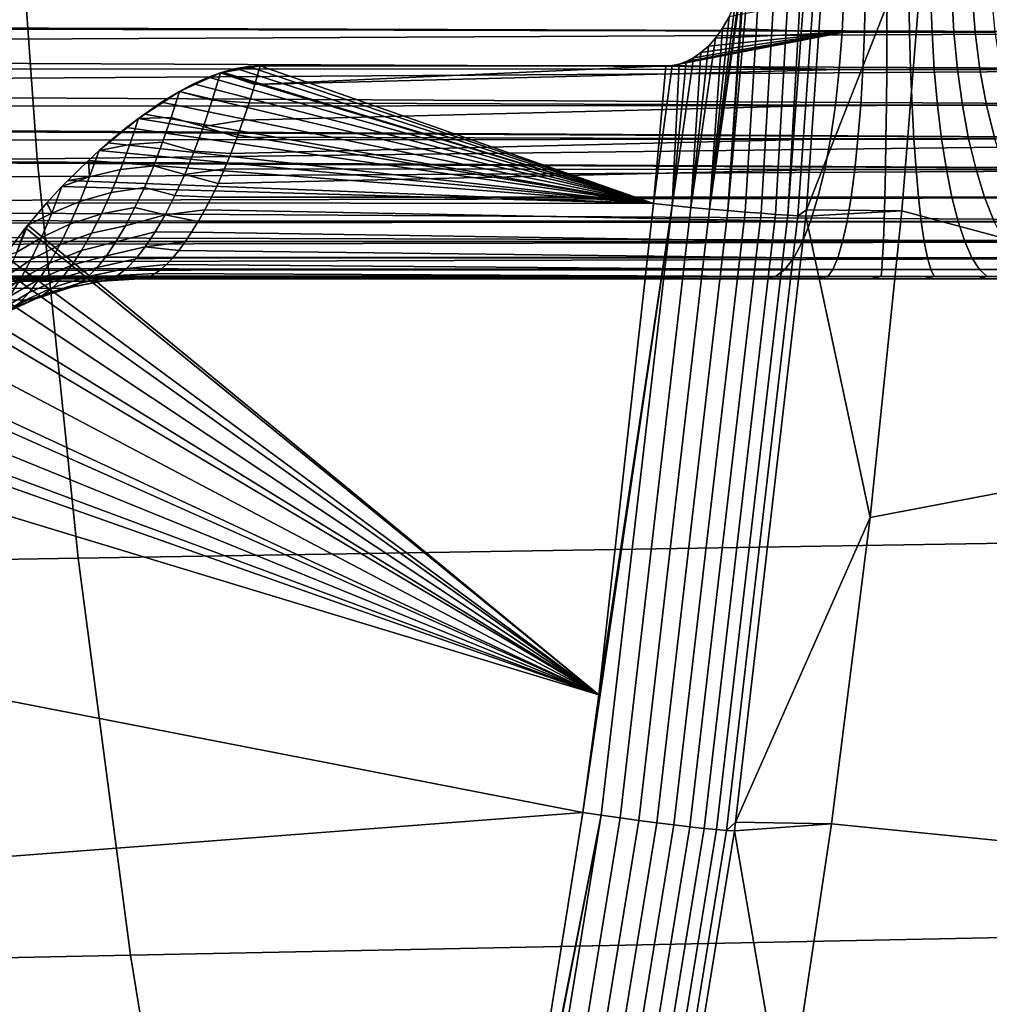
# Model space of a CAD drawing. Header units: metres. Extents: x -240 to 45, y -77 to 27.
# Tile 335 of 656: x -196.53 to -195.03, y -3.12 to -1.6. Entities that reach past the tile are written whole.
import ezdxf

# ---------------------------------------------------------------- set-up
doc = ezdxf.new("R2010")
doc.units = ezdxf.units.M
doc.layers.add('solid_102011X2', color=7, linetype='CONTINUOUS')

msp = doc.modelspace()

# ---------------------------------------------------------------- linework, layer by layer
at = {"layer": 'solid_102011X2'}
for points in [[(-195.43576, -1.894757, 270.020538), (-195.408157, -1.5, 270.01059), (-195.350937, -0.945774, 270.01181)], [(-195.409119, -1.89696, 270.032288), (-195.43576, -1.894757, 270.020538), (-195.350937, -0.945774, 270.01181)], [(-195.384445, -1.898893, 270.047821), (-195.409119, -1.89696, 270.032288), (-195.350937, -0.945774, 270.01181), (-195.3284, -0.946672, 270.024323)], [(-195.362289, -1.900512, 270.066803), (-195.384445, -1.898893, 270.047821), (-195.3284, -0.946672, 270.024323), (-195.307663, -0.947455, 270.039642)], [(-195.343124, -1.901784, 270.088806), (-195.362289, -1.900512, 270.066803), (-195.307663, -0.947455, 270.039642), (-195.289062, -0.94811, 270.057526)], [(-195.343124, -1.901784, 270.088806), (-195.289062, -0.94811, 270.057526), (-195.272919, -0.948625, 270.077637)], [(-195.343124, -1.901784, 270.088806), (-195.272919, -0.948625, 270.077637), (-195.259476, -0.948993, 270.09964), (-195.327332, -1.902681, 270.113373)], [(-195.259476, -0.948993, 270.09964), (-195.248962, -0.949196, 270.123199), (-195.314346, -1.893299, 270.13974), (-195.327332, -1.902681, 270.113373)], [(-195.314346, -1.893299, 270.13974), (-195.248962, -0.949196, 270.123199), (-195.128952, -1.421293, 270.526764)], [(-194.886261, -1.181712, 332.200592), (-196.547333, -1.19491, 330.628845), (-196.502701, -1.814634, 330.589447), (-194.84259, -1.794593, 332.161224)], [(-196.547333, -1.19491, 330.628845), (-198.188568, -1.208275, 329.049255), (-198.14299, -1.83493, 329.009827), (-196.502701, -1.814634, 330.589447)], [(-194.087799, -1.384954, 273.236542), (-194.15387, -2.166759, 273.265198), (-195.166885, -1.895269, 270.537964), (-195.128952, -1.421293, 270.526764)], [(-195.314346, -1.893299, 270.13974), (-195.128952, -1.421293, 270.526764), (-195.166885, -1.895269, 270.537964)], [(-195.43576, -1.894757, 270.020538), (-195.411362, -1.526303, 270.010681), (-195.408157, -1.5, 270.01059)], [(-195.463821, -1.892329, 270.012787), (-195.416885, -1.551334, 270.01004), (-195.411362, -1.526303, 270.010681)], [(-195.43576, -1.894757, 270.020538), (-195.463821, -1.892329, 270.012787), (-195.411362, -1.526303, 270.010681)], [(-199.102112, -1.604427, 267.851105), (-199.158859, -1.5729, 267.859406), (-194.487244, -1.560268, 266.692902), (-194.484604, -1.619658, 266.703461)], [(-195.463821, -1.892329, 270.012787), (-195.424423, -1.574537, 270.008881), (-195.416885, -1.551334, 270.01004)], [(-195.259232, -1.619658, 269.958496), (-195.256607, -1.560268, 269.969055), (-195.433517, -1.595282, 270.007477), (-195.443726, -1.61319, 270.006073)], [(-195.223373, -1.559609, 269.962769), (-195.256607, -1.560268, 269.969055), (-195.259232, -1.619658, 269.958496), (-195.224808, -1.619071, 269.952057)], [(-195.189667, -1.559609, 269.960175), (-195.223373, -1.559609, 269.962769), (-195.224808, -1.619071, 269.952057), (-195.189896, -1.619071, 269.949371)], [(-195.155884, -1.559609, 269.961334), (-195.189667, -1.559609, 269.960175), (-195.189896, -1.619071, 269.949371), (-195.154907, -1.619071, 269.950562)], [(-195.122421, -1.559609, 269.966248), (-195.155884, -1.559609, 269.961334), (-195.154907, -1.619071, 269.950562), (-195.120255, -1.619071, 269.955627)], [(-195.089722, -1.559609, 269.974823), (-195.122421, -1.559609, 269.966248), (-195.120255, -1.619071, 269.955627), (-195.086395, -1.619071, 269.964539)], [(-195.058182, -1.559609, 269.98703), (-195.089722, -1.559609, 269.974823), (-195.086395, -1.619071, 269.964539), (-195.053726, -1.619071, 269.977173)], [(-195.028198, -1.559609, 270.002625), (-195.058182, -1.559609, 269.98703), (-195.053726, -1.619071, 269.977173), (-195.022675, -1.619071, 269.993317)], [(-195.463821, -1.892329, 270.012787), (-195.433517, -1.595282, 270.007477), (-195.424423, -1.574537, 270.008881)], [(-195.463821, -1.892329, 270.012787), (-195.443726, -1.61319, 270.006073), (-195.433517, -1.595282, 270.007477)], [(-199.095398, -1.608137, 267.850281), (-199.102112, -1.604427, 267.851105), (-194.484604, -1.619658, 266.703461)], [(-199.033676, -1.64218, 267.843964), (-199.095398, -1.608137, 267.850281), (-194.484604, -1.619658, 266.703461)], [(-199.007751, -1.656429, 267.842102), (-199.033676, -1.64218, 267.843964), (-194.484604, -1.619658, 266.703461), (-194.480301, -1.676794, 266.720703)], [(-195.259232, -1.619658, 269.958496), (-195.510986, -1.668294, 270.006165), (-195.521591, -1.670571, 270.007965)], [(-195.259232, -1.619658, 269.958496), (-195.521591, -1.670571, 270.007965), (-195.263535, -1.676794, 269.941254)], [(-195.259232, -1.619658, 269.958496), (-195.500046, -1.664348, 270.004852), (-195.510986, -1.668294, 270.006165)], [(-195.259232, -1.619658, 269.958496), (-195.488754, -1.658533, 270.004089), (-195.500046, -1.664348, 270.004852)], [(-195.463821, -1.892329, 270.012787), (-195.492706, -1.889728, 270.009216), (-195.45459, -1.628248, 270.004913), (-195.443726, -1.61319, 270.006073)], [(-195.259232, -1.619658, 269.958496), (-195.477264, -1.650665, 270.003876), (-195.488754, -1.658533, 270.004089)], [(-195.259232, -1.619658, 269.958496), (-195.465805, -1.640617, 270.00415), (-195.477264, -1.650665, 270.003876)], [(-195.259232, -1.619658, 269.958496), (-195.45459, -1.628248, 270.004913), (-195.465805, -1.640617, 270.00415)], [(-195.259232, -1.619658, 269.958496), (-195.443726, -1.61319, 270.006073), (-195.45459, -1.628248, 270.004913)], [(-195.224808, -1.619071, 269.952057), (-195.259232, -1.619658, 269.958496), (-195.263535, -1.676794, 269.941254), (-195.227188, -1.676794, 269.934296)], [(-195.189896, -1.619071, 269.949371), (-195.224808, -1.619071, 269.952057), (-195.227188, -1.676794, 269.934296), (-195.190277, -1.676794, 269.931458)], [(-195.154907, -1.619071, 269.950562), (-195.189896, -1.619071, 269.949371), (-195.190277, -1.676794, 269.931458), (-195.15329, -1.676794, 269.932709)], [(-195.120255, -1.619071, 269.955627), (-195.154907, -1.619071, 269.950562), (-195.15329, -1.676794, 269.932709), (-195.116684, -1.676794, 269.93808)], [(-195.086395, -1.619071, 269.964539), (-195.120255, -1.619071, 269.955627), (-195.116684, -1.676794, 269.93808), (-195.080887, -1.676794, 269.94751)], [(-195.053726, -1.619071, 269.977173), (-195.086395, -1.619071, 269.964539), (-195.080887, -1.676794, 269.94751), (-195.046356, -1.676794, 269.960846)], [(-195.022675, -1.619071, 269.993317), (-195.053726, -1.619071, 269.977173), (-195.046356, -1.676794, 269.960846), (-195.013535, -1.676794, 269.977936)], [(-195.492706, -1.889728, 270.009216), (-195.465805, -1.640617, 270.00415), (-195.45459, -1.628248, 270.004913)], [(-195.492706, -1.889728, 270.009216), (-195.477264, -1.650665, 270.003876), (-195.465805, -1.640617, 270.00415)], [(-198.974213, -1.674771, 267.840363), (-199.007751, -1.656429, 267.842102), (-194.480301, -1.676794, 266.720703)], [(-195.492706, -1.889728, 270.009216), (-195.521774, -1.88701, 270.009918), (-195.488754, -1.658533, 270.004089), (-195.477264, -1.650665, 270.003876)], [(-196.219757, -1.681879, 270.181763), (-196.158463, -1.671298, 270.166473), (-196.2164, -1.6808, 270.180908)], [(-196.166687, -1.700074, 270.156647), (-196.158463, -1.671298, 270.166473), (-196.219757, -1.681879, 270.181763)], [(-196.2164, -1.6808, 270.180908), (-196.158463, -1.671298, 270.166473), (-196.195618, -1.675336, 270.175751)], [(-196.195618, -1.675336, 270.175751), (-196.158463, -1.671298, 270.166473), (-196.176254, -1.672208, 270.170898)], [(-196.195618, -1.675336, 270.175751), (-196.176254, -1.672208, 270.170898), (-195.5504, -1.883943, 270.014862)], [(-196.176254, -1.672208, 270.170898), (-196.158463, -1.671298, 270.166473), (-195.5504, -1.883943, 270.014862)], [(-196.166687, -1.700074, 270.156647), (-195.531784, -1.671301, 270.010223), (-196.158463, -1.671298, 270.166473)], [(-196.166687, -1.700074, 270.156647), (-195.263535, -1.676794, 269.941254), (-195.531784, -1.671301, 270.010223)], [(-196.158463, -1.671298, 270.166473), (-195.531784, -1.671301, 270.010223), (-195.5504, -1.883943, 270.014862)], [(-195.521774, -1.88701, 270.009918), (-195.5504, -1.883943, 270.014862), (-195.521591, -1.670571, 270.007965), (-195.510986, -1.668294, 270.006165)], [(-195.521591, -1.670571, 270.007965), (-195.5504, -1.883943, 270.014862), (-195.531784, -1.671301, 270.010223)], [(-195.263535, -1.676794, 269.941254), (-195.521591, -1.670571, 270.007965), (-195.531784, -1.671301, 270.010223)], [(-195.521774, -1.88701, 270.009918), (-195.500046, -1.664348, 270.004852), (-195.488754, -1.658533, 270.004089)], [(-195.521774, -1.88701, 270.009918), (-195.510986, -1.668294, 270.006165), (-195.500046, -1.664348, 270.004852)], [(-198.917343, -1.705708, 267.839325), (-198.974213, -1.674771, 267.840363), (-194.480301, -1.676794, 266.720703)], [(-198.913651, -1.707708, 267.839325), (-198.917343, -1.705708, 267.839325), (-194.480301, -1.676794, 266.720703), (-194.474319, -1.731933, 266.74472)], [(-196.283173, -1.710778, 270.197571), (-196.219757, -1.681879, 270.181763), (-196.261307, -1.699127, 270.192108)], [(-196.232452, -1.724294, 270.165649), (-196.219757, -1.681879, 270.181763), (-196.283173, -1.710778, 270.197571)], [(-196.261307, -1.699127, 270.192108), (-196.219757, -1.681879, 270.181763), (-196.238403, -1.68876, 270.186401)], [(-196.238403, -1.68876, 270.186401), (-196.219757, -1.681879, 270.181763), (-195.5504, -1.883943, 270.014862)], [(-196.175339, -1.728077, 270.145142), (-196.166687, -1.700074, 270.156647), (-196.219757, -1.681879, 270.181763), (-196.232452, -1.724294, 270.165649)], [(-196.219757, -1.681879, 270.181763), (-196.2164, -1.6808, 270.180908), (-195.5504, -1.883943, 270.014862)], [(-196.2164, -1.6808, 270.180908), (-196.195618, -1.675336, 270.175751), (-195.5504, -1.883943, 270.014862)], [(-196.166687, -1.700074, 270.156647), (-196.175339, -1.728077, 270.145142), (-195.269531, -1.731933, 269.917236), (-195.263535, -1.676794, 269.941254)], [(-195.227188, -1.676794, 269.934296), (-195.263535, -1.676794, 269.941254), (-195.269531, -1.731933, 269.917236), (-195.230469, -1.731933, 269.90976)], [(-195.190277, -1.676794, 269.931458), (-195.227188, -1.676794, 269.934296), (-195.230469, -1.731933, 269.90976), (-195.190811, -1.731933, 269.906708)], [(-195.15329, -1.676794, 269.932709), (-195.190277, -1.676794, 269.931458), (-195.190811, -1.731933, 269.906708), (-195.151077, -1.731933, 269.908081)], [(-195.116684, -1.676794, 269.93808), (-195.15329, -1.676794, 269.932709), (-195.151077, -1.731933, 269.908081), (-195.111725, -1.731933, 269.913849)], [(-195.080887, -1.676794, 269.94751), (-195.116684, -1.676794, 269.93808), (-195.111725, -1.731933, 269.913849), (-195.073273, -1.731933, 269.92395)], [(-195.046356, -1.676794, 269.960846), (-195.080887, -1.676794, 269.94751), (-195.073273, -1.731933, 269.92395), (-195.036179, -1.731933, 269.938263)], [(-195.013535, -1.676794, 269.977936), (-195.046356, -1.676794, 269.960846), (-195.036179, -1.731933, 269.938263), (-195.0009, -1.731933, 269.956635)], [(-196.283173, -1.710778, 270.197571), (-196.261307, -1.699127, 270.192108), (-195.5504, -1.883943, 270.014862)], [(-196.261307, -1.699127, 270.192108), (-196.238403, -1.68876, 270.186401), (-195.5504, -1.883943, 270.014862)], [(-198.863586, -1.734746, 267.840607), (-198.913651, -1.707708, 267.839325), (-194.474319, -1.731933, 266.74472)], [(-196.346268, -1.752317, 270.213287), (-196.283173, -1.710778, 270.197571), (-196.337006, -1.745542, 270.210999)], [(-196.295761, -1.750917, 270.179932), (-196.283173, -1.710778, 270.197571), (-196.346268, -1.752317, 270.213287)], [(-196.337006, -1.745542, 270.210999), (-196.283173, -1.710778, 270.197571), (-196.310577, -1.727477, 270.204407)], [(-196.310577, -1.727477, 270.204407), (-196.283173, -1.710778, 270.197571), (-195.5504, -1.883943, 270.014862)], [(-196.245926, -1.764732, 270.145844), (-196.232452, -1.724294, 270.165649), (-196.283173, -1.710778, 270.197571), (-196.295761, -1.750917, 270.179932)], [(-198.81987, -1.758182, 267.843384), (-198.863586, -1.734746, 267.840607), (-194.474319, -1.731933, 266.74472), (-194.466766, -1.783684, 266.774994)], [(-196.337006, -1.745542, 270.210999), (-196.310577, -1.727477, 270.204407), (-195.5504, -1.883943, 270.014862)], [(-196.232452, -1.724294, 270.165649), (-196.245926, -1.764732, 270.145844), (-196.184418, -1.755203, 270.131958), (-196.175339, -1.728077, 270.145142)], [(-196.184418, -1.755203, 270.131958), (-196.193817, -1.78133, 270.117157), (-195.277069, -1.783684, 269.886932), (-195.269531, -1.731933, 269.917236)], [(-196.175339, -1.728077, 270.145142), (-196.184418, -1.755203, 270.131958), (-195.269531, -1.731933, 269.917236)], [(-195.230469, -1.731933, 269.90976), (-195.269531, -1.731933, 269.917236), (-195.277069, -1.783684, 269.886932), (-195.234604, -1.783684, 269.878815)], [(-195.190811, -1.731933, 269.906708), (-195.230469, -1.731933, 269.90976), (-195.234604, -1.783684, 269.878815), (-195.191483, -1.783684, 269.875488)], [(-195.151077, -1.731933, 269.908081), (-195.190811, -1.731933, 269.906708), (-195.191483, -1.783684, 269.875488), (-195.14827, -1.783684, 269.876984)], [(-195.111725, -1.731933, 269.913849), (-195.151077, -1.731933, 269.908081), (-195.14827, -1.783684, 269.876984), (-195.105484, -1.783684, 269.88324)], [(-195.073273, -1.731933, 269.92395), (-195.111725, -1.731933, 269.913849), (-195.105484, -1.783684, 269.88324), (-195.06366, -1.783684, 269.894257)], [(-195.036179, -1.731933, 269.938263), (-195.073273, -1.731933, 269.92395), (-195.06366, -1.783684, 269.894257), (-195.023315, -1.783684, 269.909821)], [(-195.0009, -1.731933, 269.956635), (-195.036179, -1.731933, 269.938263), (-195.023315, -1.783684, 269.909821), (-194.98497, -1.783684, 269.929779)], [(-196.346268, -1.752317, 270.213287), (-196.337006, -1.745542, 270.210999), (-195.5504, -1.883943, 270.014862)], [(-198.812759, -1.761972, 267.843994), (-198.81987, -1.758182, 267.843384), (-194.466766, -1.783684, 266.774994)], [(-198.764893, -1.787403, 267.849304), (-198.812759, -1.761972, 267.843994), (-194.466766, -1.783684, 266.774994)], [(-196.407242, -1.802082, 270.228516), (-196.346268, -1.752317, 270.213287), (-196.39357, -1.790153, 270.225098)], [(-196.359894, -1.792819, 270.191925), (-196.346268, -1.752317, 270.213287), (-196.407242, -1.802082, 270.228516)], [(-196.39357, -1.790153, 270.225098), (-196.346268, -1.752317, 270.213287), (-196.364639, -1.766343, 270.217865)], [(-196.364639, -1.766343, 270.217865), (-196.346268, -1.752317, 270.213287), (-195.5504, -1.883943, 270.014862)], [(-196.309021, -1.789171, 270.158936), (-196.295761, -1.750917, 270.179932), (-196.346268, -1.752317, 270.213287), (-196.359894, -1.792819, 270.191925)], [(-196.295761, -1.750917, 270.179932), (-196.309021, -1.789171, 270.158936), (-196.260132, -1.802973, 270.122467), (-196.245926, -1.764732, 270.145844)], [(-196.245926, -1.764732, 270.145844), (-196.193817, -1.78133, 270.117157), (-196.184418, -1.755203, 270.131958)], [(-196.39357, -1.790153, 270.225098), (-196.364639, -1.766343, 270.217865), (-195.5504, -1.883943, 270.014862)], [(-196.245926, -1.764732, 270.145844), (-196.260132, -1.802973, 270.122467), (-196.203506, -1.806356, 270.10083), (-196.193817, -1.78133, 270.117157)], [(-198.727448, -1.807135, 267.855011), (-198.764893, -1.787403, 267.849304), (-194.466766, -1.783684, 266.774994), (-194.457764, -1.83129, 266.811127)], [(-196.374008, -1.831003, 270.166992), (-196.359894, -1.792819, 270.191925), (-196.407242, -1.802082, 270.228516), (-196.421921, -1.84276, 270.202637)], [(-196.407242, -1.802082, 270.228516), (-196.39357, -1.790153, 270.225098), (-195.5504, -1.883943, 270.014862)], [(-196.359894, -1.792819, 270.191925), (-196.374008, -1.831003, 270.166992), (-196.322891, -1.825301, 270.134644), (-196.309021, -1.789171, 270.158936)], [(-196.309021, -1.789171, 270.158936), (-196.322891, -1.825301, 270.134644), (-196.274902, -1.838682, 270.095673), (-196.260132, -1.802973, 270.122467)], [(-196.203506, -1.806356, 270.10083), (-196.213394, -1.830171, 270.083038), (-195.286087, -1.83129, 269.8508), (-195.277069, -1.783684, 269.886932)], [(-196.193817, -1.78133, 270.117157), (-196.203506, -1.806356, 270.10083), (-195.277069, -1.783684, 269.886932)], [(-195.234604, -1.783684, 269.878815), (-195.277069, -1.783684, 269.886932), (-195.286087, -1.83129, 269.8508), (-195.239532, -1.83129, 269.841919)], [(-195.191483, -1.783684, 269.875488), (-195.234604, -1.783684, 269.878815), (-195.239532, -1.83129, 269.841919), (-195.192291, -1.83129, 269.838257)], [(-195.14827, -1.783684, 269.876984), (-195.191483, -1.783684, 269.875488), (-195.192291, -1.83129, 269.838257), (-195.144928, -1.83129, 269.839874)], [(-195.105484, -1.783684, 269.88324), (-195.14827, -1.783684, 269.876984), (-195.144928, -1.83129, 269.839874), (-195.098038, -1.83129, 269.846771)], [(-195.06366, -1.783684, 269.894257), (-195.105484, -1.783684, 269.88324), (-195.098038, -1.83129, 269.846771), (-195.0522, -1.83129, 269.858826)], [(-195.023315, -1.783684, 269.909821), (-195.06366, -1.783684, 269.894257), (-195.0522, -1.83129, 269.858826), (-195.007996, -1.83129, 269.875885)], [(-198.719879, -1.811102, 267.856354), (-198.727448, -1.807135, 267.855011), (-194.457764, -1.83129, 266.811127)], [(-194.84259, -1.794593, 332.161224), (-196.502701, -1.814634, 330.589447), (-196.439697, -2.431541, 330.533875), (-194.78096, -2.40469, 332.105682)], [(-196.423843, -1.817248, 270.232635), (-196.407242, -1.802082, 270.228516), (-195.5504, -1.883943, 270.014862)], [(-196.421921, -1.84276, 270.202637), (-196.407242, -1.802082, 270.228516), (-196.423843, -1.817248, 270.232635)], [(-196.260132, -1.802973, 270.122467), (-196.274902, -1.838682, 270.095673), (-196.213394, -1.830171, 270.083038), (-196.203506, -1.806356, 270.10083)], [(-198.719879, -1.811102, 267.856354), (-194.457764, -1.83129, 266.811127), (-198.638016, -1.853553, 267.874969)], [(-196.502701, -1.814634, 330.589447), (-198.14299, -1.83493, 329.009827), (-198.078644, -2.458734, 328.954163), (-196.439697, -2.431541, 330.533875)], [(-196.455383, -1.847987, 270.240509), (-196.423843, -1.817248, 270.232635), (-195.5504, -1.883943, 270.014862)], [(-196.421921, -1.84276, 270.202637), (-196.423843, -1.817248, 270.232635), (-196.455383, -1.847987, 270.240509)], [(-194.457764, -1.83129, 266.811127), (-194.447433, -1.874055, 266.85257), (-198.573837, -1.883374, 267.892548), (-198.638016, -1.853553, 267.874969)], [(-196.421921, -1.84276, 270.202637), (-196.43692, -1.880691, 270.173035), (-196.388657, -1.866737, 270.138702), (-196.374008, -1.831003, 270.166992)], [(-196.374008, -1.831003, 270.166992), (-196.388657, -1.866737, 270.138702), (-196.337219, -1.859023, 270.107239), (-196.322891, -1.825301, 270.134644)], [(-196.322891, -1.825301, 270.134644), (-196.337219, -1.859023, 270.107239), (-196.290039, -1.871567, 270.065674), (-196.274902, -1.838682, 270.095673)], [(-196.274902, -1.838682, 270.095673), (-196.290039, -1.871567, 270.065674), (-196.233658, -1.873824, 270.043304), (-196.22348, -1.852691, 270.063843)], [(-196.274902, -1.838682, 270.095673), (-196.22348, -1.852691, 270.063843), (-196.213394, -1.830171, 270.083038)], [(-196.22348, -1.852691, 270.063843), (-196.233658, -1.873824, 270.043304), (-195.296417, -1.874055, 269.809357), (-195.286087, -1.83129, 269.8508)], [(-196.213394, -1.830171, 270.083038), (-196.22348, -1.852691, 270.063843), (-195.286087, -1.83129, 269.8508)], [(-195.239532, -1.83129, 269.841919), (-195.286087, -1.83129, 269.8508), (-195.296417, -1.874055, 269.809357), (-195.245193, -1.874055, 269.799591)], [(-195.192291, -1.83129, 269.838257), (-195.239532, -1.83129, 269.841919), (-195.245193, -1.874055, 269.799591), (-195.193207, -1.874055, 269.795563)], [(-195.144928, -1.83129, 269.839874), (-195.192291, -1.83129, 269.838257), (-195.193207, -1.874055, 269.795563), (-195.141083, -1.874055, 269.797363)], [(-195.098038, -1.83129, 269.846771), (-195.144928, -1.83129, 269.839874), (-195.141083, -1.874055, 269.797363), (-195.089493, -1.874055, 269.804932)], [(-195.0522, -1.83129, 269.858826), (-195.098038, -1.83129, 269.846771), (-195.089493, -1.874055, 269.804932), (-195.039062, -1.874055, 269.818176)], [(-195.007996, -1.83129, 269.875885), (-195.0522, -1.83129, 269.858826), (-195.039062, -1.874055, 269.818176), (-194.990417, -1.874055, 269.836975)], [(-196.43692, -1.880691, 270.173035), (-196.421921, -1.84276, 270.202637), (-196.464661, -1.857578, 270.242828), (-196.480362, -1.898471, 270.2117)], [(-196.421921, -1.84276, 270.202637), (-196.455383, -1.847987, 270.240509), (-196.464661, -1.857578, 270.242828)], [(-196.464661, -1.857578, 270.242828), (-196.455383, -1.847987, 270.240509), (-195.5504, -1.883943, 270.014862)], [(-196.487823, -1.882676, 270.248596), (-196.464661, -1.857578, 270.242828), (-195.5504, -1.883943, 270.014862)], [(-196.480362, -1.898471, 270.2117), (-196.464661, -1.857578, 270.242828), (-196.487823, -1.882676, 270.248596)], [(-196.43692, -1.880691, 270.173035), (-196.452377, -1.915763, 270.140015), (-196.403687, -1.899714, 270.107208), (-196.388657, -1.866737, 270.138702)], [(-196.388657, -1.866737, 270.138702), (-196.403687, -1.899714, 270.107208), (-196.351868, -1.890067, 270.076904), (-196.337219, -1.859023, 270.107239)], [(-196.337219, -1.859023, 270.107239), (-196.351868, -1.890067, 270.076904), (-196.305374, -1.901335, 270.032715), (-196.290039, -1.871567, 270.065674)], [(-194.447433, -1.874055, 266.85257), (-194.435928, -1.911355, 266.898712), (-198.567368, -1.886075, 267.894287), (-198.573837, -1.883374, 267.892548)], [(-196.487823, -1.882676, 270.248596), (-195.5504, -1.883943, 270.014862), (-195.635147, -2.642389, 270.036011), (-196.517349, -1.917348, 270.255951)], [(-196.480362, -1.898471, 270.2117), (-196.487823, -1.882676, 270.248596), (-196.517349, -1.917348, 270.255951)], [(-196.480362, -1.898471, 270.2117), (-196.496384, -1.936178, 270.176697), (-196.452377, -1.915763, 270.140015), (-196.43692, -1.880691, 270.173035)], [(-196.290039, -1.871567, 270.065674), (-196.305374, -1.901335, 270.032715), (-196.243881, -1.893501, 270.021576), (-196.233658, -1.873824, 270.043304)], [(-196.233658, -1.873824, 270.043304), (-196.243881, -1.893501, 270.021576), (-195.307922, -1.911355, 269.763214), (-195.296417, -1.874055, 269.809357)], [(-195.521774, -1.88701, 270.009918), (-195.635147, -2.642389, 270.036011), (-195.5504, -1.883943, 270.014862)], [(-195.245193, -1.874055, 269.799591), (-195.296417, -1.874055, 269.809357), (-195.307922, -1.911355, 269.763214), (-195.251495, -1.911355, 269.752441)], [(-195.193207, -1.874055, 269.795563), (-195.245193, -1.874055, 269.799591), (-195.251495, -1.911355, 269.752441), (-195.194229, -1.911355, 269.748016)], [(-195.141083, -1.874055, 269.797363), (-195.193207, -1.874055, 269.795563), (-195.194229, -1.911355, 269.748016), (-195.13681, -1.911355, 269.75)], [(-195.089493, -1.874055, 269.804932), (-195.141083, -1.874055, 269.797363), (-195.13681, -1.911355, 269.75), (-195.079987, -1.911355, 269.758331)], [(-195.039062, -1.874055, 269.818176), (-195.089493, -1.874055, 269.804932), (-195.079987, -1.911355, 269.758331), (-195.024429, -1.911355, 269.772919)], [(-194.990417, -1.874055, 269.836975), (-195.039062, -1.874055, 269.818176), (-195.024429, -1.911355, 269.772919), (-194.97084, -1.911355, 269.79364)], [(-194.435928, -1.911355, 266.898712), (-198.506195, -1.909271, 267.910461), (-198.567368, -1.886075, 267.894287)], [(-196.496384, -1.936178, 270.176697), (-196.480362, -1.898471, 270.2117), (-196.517349, -1.917348, 270.255951), (-196.534225, -1.95868, 270.218689)], [(-196.452377, -1.915763, 270.140015), (-196.468109, -1.947632, 270.10376), (-196.418915, -1.929626, 270.072723), (-196.403687, -1.899714, 270.107208)], [(-196.403687, -1.899714, 270.107208), (-196.418915, -1.929626, 270.072723), (-196.366653, -1.918157, 270.043793), (-196.351868, -1.890067, 270.076904)], [(-196.351868, -1.890067, 270.076904), (-196.366653, -1.918157, 270.043793), (-196.305374, -1.901335, 270.032715)], [(-196.305374, -1.901335, 270.032715), (-196.254074, -1.911651, 269.998688), (-196.243881, -1.893501, 270.021576)], [(-196.243881, -1.893501, 270.021576), (-196.254074, -1.911651, 269.998688), (-195.307922, -1.911355, 269.763214)], [(-195.521774, -1.88701, 270.009918), (-195.659714, -2.824115, 270.042114), (-195.635147, -2.642389, 270.036011)], [(-195.63121, -2.828557, 270.037231), (-195.659714, -2.824115, 270.042114), (-195.521774, -1.88701, 270.009918)], [(-195.602249, -2.832627, 270.03656), (-195.63121, -2.828557, 270.037231), (-195.521774, -1.88701, 270.009918), (-195.492706, -1.889728, 270.009216)], [(-195.573486, -2.836521, 270.040192), (-195.602249, -2.832627, 270.03656), (-195.492706, -1.889728, 270.009216), (-195.463821, -1.892329, 270.012787)], [(-195.545532, -2.840156, 270.047974), (-195.573486, -2.836521, 270.040192), (-195.463821, -1.892329, 270.012787), (-195.43576, -1.894757, 270.020538)], [(-195.518997, -2.843454, 270.059814), (-195.545532, -2.840156, 270.047974), (-195.43576, -1.894757, 270.020538), (-195.409119, -1.89696, 270.032288)], [(-195.494431, -2.846345, 270.075409), (-195.518997, -2.843454, 270.059814), (-195.409119, -1.89696, 270.032288), (-195.384445, -1.898893, 270.047821)], [(-195.472351, -2.848766, 270.094452), (-195.494431, -2.846345, 270.075409), (-195.384445, -1.898893, 270.047821), (-195.362289, -1.900512, 270.066803)], [(-195.453262, -2.850666, 270.116547), (-195.472351, -2.848766, 270.094452), (-195.362289, -1.900512, 270.066803), (-195.343124, -1.901784, 270.088806)], [(-195.327332, -1.902681, 270.113373), (-195.314346, -1.893299, 270.13974), (-195.315247, -1.903162, 270.139954)], [(-195.315247, -1.903162, 270.139954), (-195.314346, -1.893299, 270.13974), (-195.166885, -1.895269, 270.537964)], [(-195.315247, -1.903162, 270.139954), (-195.166885, -1.895269, 270.537964), (-195.215698, -2.368873, 270.552338)], [(-194.15387, -2.166759, 273.265198), (-195.215698, -2.368873, 270.552338), (-195.166885, -1.895269, 270.537964)], [(-194.435928, -1.911355, 266.898712), (-198.486679, -1.915873, 267.915527), (-198.506195, -1.909271, 267.910461)], [(-194.435928, -1.911355, 266.898712), (-194.423416, -1.942644, 266.948883), (-198.435837, -1.931497, 267.928589), (-198.486679, -1.915873, 267.915527)], [(-196.496384, -1.936178, 270.176697), (-196.512756, -1.970495, 270.138184), (-196.468109, -1.947632, 270.10376), (-196.452377, -1.915763, 270.140015)], [(-196.381424, -1.943039, 270.008179), (-196.320724, -1.927705, 269.997009), (-196.305374, -1.901335, 270.032715), (-196.366653, -1.918157, 270.043793)], [(-196.305374, -1.901335, 270.032715), (-196.320724, -1.927705, 269.997009), (-196.264206, -1.928216, 269.974762), (-196.254074, -1.911651, 269.998688)], [(-196.254074, -1.911651, 269.998688), (-196.264206, -1.928216, 269.974762), (-195.320435, -1.942644, 269.713043), (-195.307922, -1.911355, 269.763214)], [(-195.437546, -2.852004, 270.141174), (-195.453262, -2.850666, 270.116547), (-195.343124, -1.901784, 270.088806), (-195.327332, -1.902681, 270.113373)], [(-195.327332, -1.902681, 270.113373), (-195.315247, -1.903162, 270.139954), (-195.423645, -2.83894, 270.167358), (-195.437546, -2.852004, 270.141174)], [(-195.423645, -2.83894, 270.167358), (-195.315247, -1.903162, 270.139954), (-195.215698, -2.368873, 270.552338)], [(-195.251495, -1.911355, 269.752441), (-195.307922, -1.911355, 269.763214), (-195.320435, -1.942644, 269.713043), (-195.258347, -1.942644, 269.701202)], [(-195.194229, -1.911355, 269.748016), (-195.251495, -1.911355, 269.752441), (-195.258347, -1.942644, 269.701202), (-195.195328, -1.942644, 269.69632)], [(-195.13681, -1.911355, 269.75), (-195.194229, -1.911355, 269.748016), (-195.195328, -1.942644, 269.69632), (-195.132172, -1.942644, 269.698486)], [(-195.079987, -1.911355, 269.758331), (-195.13681, -1.911355, 269.75), (-195.132172, -1.942644, 269.698486), (-195.069641, -1.942644, 269.707672)], [(-195.024429, -1.911355, 269.772919), (-195.079987, -1.911355, 269.758331), (-195.069641, -1.942644, 269.707672), (-195.008514, -1.942644, 269.723724)], [(-196.553528, -1.964736, 270.264984), (-196.520721, -1.921533, 270.256805), (-195.635147, -2.642389, 270.036011)], [(-196.534225, -1.95868, 270.218689), (-196.520721, -1.921533, 270.256805), (-196.553528, -1.964736, 270.264984)], [(-196.534225, -1.95868, 270.218689), (-196.517349, -1.917348, 270.255951), (-196.520721, -1.921533, 270.256805)], [(-196.520721, -1.921533, 270.256805), (-196.517349, -1.917348, 270.255951), (-195.635147, -2.642389, 270.036011)], [(-196.468109, -1.947632, 270.10376), (-196.483932, -1.975971, 270.064484), (-196.434189, -1.956181, 270.035492), (-196.418915, -1.929626, 270.072723)], [(-196.418915, -1.929626, 270.072723), (-196.434189, -1.956181, 270.035492), (-196.381424, -1.943039, 270.008179), (-196.366653, -1.918157, 270.043793)], [(-196.396042, -1.96451, 269.970306), (-196.335892, -1.950453, 269.958893), (-196.320724, -1.927705, 269.997009), (-196.381424, -1.943039, 270.008179)], [(-196.320724, -1.927705, 269.997009), (-196.335892, -1.950453, 269.958893), (-196.274231, -1.943142, 269.94989), (-196.264206, -1.928216, 269.974762)], [(-196.264206, -1.928216, 269.974762), (-196.274231, -1.943142, 269.94989), (-195.320435, -1.942644, 269.713043)], [(-194.423416, -1.942644, 266.948883), (-198.395111, -1.942524, 267.938904), (-198.435837, -1.931497, 267.928589)], [(-194.423416, -1.942644, 266.948883), (-198.363037, -1.950355, 267.94693), (-198.395111, -1.942524, 267.938904)], [(-194.423416, -1.942644, 266.948883), (-194.41008, -1.967465, 267.00235), (-198.29155, -1.965334, 267.964417), (-198.363037, -1.950355, 267.94693)], [(-196.534225, -1.95868, 270.218689), (-196.551468, -1.996315, 270.177399), (-196.512756, -1.970495, 270.138184), (-196.496384, -1.936178, 270.176697)], [(-196.434189, -1.956181, 270.035492), (-196.449341, -1.979138, 269.995789), (-196.396042, -1.96451, 269.970306), (-196.381424, -1.943039, 270.008179)], [(-196.335892, -1.950453, 269.958893), (-196.284073, -1.956389, 269.924164), (-196.274231, -1.943142, 269.94989)], [(-196.274231, -1.943142, 269.94989), (-196.284073, -1.956389, 269.924164), (-195.333755, -1.967465, 269.659576), (-195.320435, -1.942644, 269.713043)], [(-195.258347, -1.942644, 269.701202), (-195.320435, -1.942644, 269.713043), (-195.333755, -1.967465, 269.659576), (-195.265656, -1.967465, 269.646576)], [(-195.195328, -1.942644, 269.69632), (-195.258347, -1.942644, 269.701202), (-195.265656, -1.967465, 269.646576), (-195.196518, -1.967465, 269.641235)], [(-195.132172, -1.942644, 269.698486), (-195.195328, -1.942644, 269.69632), (-195.196518, -1.967465, 269.641235), (-195.127213, -1.967465, 269.643616)], [(-195.069641, -1.942644, 269.707672), (-195.132172, -1.942644, 269.698486), (-195.127213, -1.967465, 269.643616), (-195.058609, -1.967465, 269.653656)], [(-195.008514, -1.942644, 269.723724), (-195.069641, -1.942644, 269.707672), (-195.058609, -1.967465, 269.653656), (-194.991547, -1.967465, 269.671295)], [(-196.512756, -1.970495, 270.138184), (-196.529282, -2.001054, 270.096405), (-196.483932, -1.975971, 270.064484), (-196.468109, -1.947632, 270.10376)], [(-196.483932, -1.975971, 270.064484), (-196.499695, -2.000506, 270.022552), (-196.449341, -1.979138, 269.995789), (-196.434189, -1.956181, 270.035492)], [(-196.410339, -1.982374, 269.93045), (-196.350723, -1.969379, 269.91864), (-196.335892, -1.950453, 269.958893), (-196.396042, -1.96451, 269.970306)], [(-196.335892, -1.950453, 269.958893), (-196.350723, -1.969379, 269.91864), (-196.293686, -1.96792, 269.897675), (-196.284073, -1.956389, 269.924164)], [(-196.284073, -1.956389, 269.924164), (-196.293686, -1.96792, 269.897675), (-195.333755, -1.967465, 269.659576)], [(-194.41008, -1.967465, 267.00235), (-198.28746, -1.966094, 267.965424), (-198.29155, -1.965334, 267.964417)], [(-194.41008, -1.967465, 267.00235), (-198.21225, -1.978409, 267.983398), (-198.28746, -1.966094, 267.965424)], [(-194.41008, -1.967465, 267.00235), (-194.396118, -1.985456, 267.05835), (-198.174911, -1.983399, 267.992188), (-198.21225, -1.978409, 267.983398)], [(-196.551468, -1.996315, 270.177399), (-196.568939, -2.02988, 270.132477), (-196.529282, -2.001054, 270.096405), (-196.512756, -1.970495, 270.138184)], [(-196.564194, -1.980062, 270.267639), (-196.553528, -1.964736, 270.264984), (-195.635147, -2.642389, 270.036011)], [(-196.529282, -2.001054, 270.096405), (-196.545807, -2.027544, 270.051666), (-196.499695, -2.000506, 270.022552), (-196.483932, -1.975971, 270.064484)], [(-196.449341, -1.979138, 269.995789), (-196.464233, -1.99827, 269.953918), (-196.410339, -1.982374, 269.93045), (-196.396042, -1.96451, 269.970306)], [(-196.424149, -1.996443, 269.888977), (-196.365021, -1.984288, 269.876617), (-196.350723, -1.969379, 269.91864), (-196.410339, -1.982374, 269.93045)], [(-196.350723, -1.969379, 269.91864), (-196.365021, -1.984288, 269.876617), (-196.303024, -1.977708, 269.870544), (-196.293686, -1.96792, 269.897675)], [(-196.293686, -1.96792, 269.897675), (-196.303024, -1.977708, 269.870544), (-195.347717, -1.985456, 269.603607), (-195.333755, -1.967465, 269.659576)], [(-195.265656, -1.967465, 269.646576), (-195.333755, -1.967465, 269.659576), (-195.347717, -1.985456, 269.603607), (-195.2733, -1.985456, 269.589386)], [(-195.196518, -1.967465, 269.641235), (-195.265656, -1.967465, 269.646576), (-195.2733, -1.985456, 269.589386), (-195.197754, -1.985456, 269.583557)], [(-195.127213, -1.967465, 269.643616), (-195.196518, -1.967465, 269.641235), (-195.197754, -1.985456, 269.583557), (-195.12204, -1.985456, 269.586151)], [(-195.058609, -1.967465, 269.653656), (-195.127213, -1.967465, 269.643616), (-195.12204, -1.985456, 269.586151), (-195.047073, -1.985456, 269.597137)], [(-194.991547, -1.967465, 269.671295), (-195.058609, -1.967465, 269.653656), (-195.047073, -1.985456, 269.597137), (-194.973801, -1.985456, 269.616394)], [(-194.396118, -1.985456, 267.05835), (-198.135162, -1.987938, 268.001465), (-198.174911, -1.983399, 267.992188)], [(-194.396118, -1.985456, 267.05835), (-194.381744, -1.996354, 267.116028), (-198.056152, -1.99473, 268.019653), (-198.135162, -1.987938, 268.001465)], [(-196.585022, -2.011918, 270.272827), (-196.564194, -1.980062, 270.267639), (-195.635147, -2.642389, 270.036011)], [(-196.499695, -2.000506, 270.022552), (-196.515228, -2.020978, 269.978271), (-196.464233, -1.99827, 269.953918), (-196.449341, -1.979138, 269.995789)], [(-196.464233, -1.99827, 269.953918), (-196.478653, -2.01336, 269.910248), (-196.424149, -1.996443, 269.888977), (-196.410339, -1.982374, 269.93045)], [(-196.437347, -2.006588, 269.84613), (-196.378632, -1.995033, 269.83313), (-196.365021, -1.984288, 269.876617), (-196.424149, -1.996443, 269.888977)], [(-196.378632, -1.995033, 269.83313), (-196.391434, -2.00153, 269.788605), (-196.329025, -1.996438, 269.786285), (-196.320724, -1.991978, 269.814758)], [(-196.365021, -1.984288, 269.876617), (-196.378632, -1.995033, 269.83313), (-196.320724, -1.991978, 269.814758), (-196.312057, -1.985732, 269.842865)], [(-196.365021, -1.984288, 269.876617), (-196.312057, -1.985732, 269.842865), (-196.303024, -1.977708, 269.870544)], [(-196.320724, -1.991978, 269.814758), (-196.329025, -1.996438, 269.786285), (-195.362106, -1.996354, 269.545898)], [(-196.312057, -1.985732, 269.842865), (-196.320724, -1.991978, 269.814758), (-195.362106, -1.996354, 269.545898), (-195.347717, -1.985456, 269.603607)], [(-196.303024, -1.977708, 269.870544), (-196.312057, -1.985732, 269.842865), (-195.347717, -1.985456, 269.603607)], [(-195.2733, -1.985456, 269.589386), (-195.347717, -1.985456, 269.603607), (-195.362106, -1.996354, 269.545898), (-195.281174, -1.996354, 269.530457)], [(-195.197754, -1.985456, 269.583557), (-195.2733, -1.985456, 269.589386), (-195.281174, -1.996354, 269.530457), (-195.199036, -1.996354, 269.524109)], [(-195.12204, -1.985456, 269.586151), (-195.197754, -1.985456, 269.583557), (-195.199036, -1.996354, 269.524109), (-195.116699, -1.996354, 269.526917)], [(-195.047073, -1.985456, 269.597137), (-195.12204, -1.985456, 269.586151), (-195.116699, -1.996354, 269.526917), (-195.035187, -1.996354, 269.538879)], [(-194.973801, -1.985456, 269.616394), (-195.047073, -1.985456, 269.597137), (-195.035187, -1.996354, 269.538879), (-194.955505, -1.996354, 269.559845)], [(-194.381744, -1.996354, 267.116028), (-198.044128, -1.995513, 268.0224), (-198.056152, -1.99473, 268.019653)], [(-194.381744, -1.996354, 267.116028), (-197.976852, -1.998713, 268.037567), (-198.044128, -1.995513, 268.0224)], [(-194.381744, -1.996354, 267.116028), (-194.367157, -2, 267.1745), (-197.972961, -1.998838, 268.038422), (-197.976852, -1.998713, 268.037567)], [(-197.972961, -1.998838, 268.038422), (-194.367157, -2, 267.1745), (-196.132629, -2, 267.614685)], [(-197.972961, -1.998838, 268.038422), (-196.132629, -2, 267.614685), (-197.898102, -2, 268.054932)], [(-197.411499, -2, 268.344208), (-197.898102, -2, 268.054932), (-193.687714, -2, 267.374329), (-193.661606, -2, 267.403748)], [(-197.898102, -2, 268.054932), (-193.715439, -2, 267.346466), (-193.687714, -2, 267.374329)], [(-197.898102, -2, 268.054932), (-193.74472, -2, 267.320129), (-193.715439, -2, 267.346466)], [(-197.898102, -2, 268.054932), (-193.77536, -2, 267.295563), (-193.74472, -2, 267.320129)], [(-197.898102, -2, 268.054932), (-193.807312, -2, 267.272766), (-193.77536, -2, 267.295563)], [(-197.898102, -2, 268.054932), (-193.840408, -2, 267.251831), (-193.807312, -2, 267.272766)], [(-197.898102, -2, 268.054932), (-193.874588, -2, 267.232819), (-193.840408, -2, 267.251831)], [(-197.898102, -2, 268.054932), (-193.90979, -2, 267.215729), (-193.874588, -2, 267.232819)], [(-197.898102, -2, 268.054932), (-193.945908, -2, 267.200623), (-193.90979, -2, 267.215729)], [(-197.898102, -2, 268.054932), (-193.982925, -2, 267.187531), (-193.945908, -2, 267.200623)], [(-197.898102, -2, 268.054932), (-194.020615, -2, 267.176514), (-193.982925, -2, 267.187531)], [(-197.898102, -2, 268.054932), (-194.058975, -2, 267.167633), (-194.020615, -2, 267.176514)], [(-197.898102, -2, 268.054932), (-194.097702, -2, 267.160919), (-194.058975, -2, 267.167633)], [(-197.898102, -2, 268.054932), (-194.136765, -2, 267.156372), (-194.097702, -2, 267.160919)], [(-197.898102, -2, 268.054932), (-194.175842, -2, 267.154053), (-194.136765, -2, 267.156372)], [(-197.898102, -2, 268.054932), (-194.21492, -2, 267.153931), (-194.175842, -2, 267.154053)], [(-197.898102, -2, 268.054932), (-194.253708, -2, 267.155945), (-194.21492, -2, 267.153931)], [(-197.898102, -2, 268.054932), (-194.29213, -2, 267.160095), (-194.253708, -2, 267.155945)], [(-194.29213, -2, 267.160095), (-197.898102, -2, 268.054932), (-196.132629, -2, 267.614685)], [(-196.92131, -2, 268.635773), (-197.411499, -2, 268.344208), (-193.558914, -2, 267.567657), (-193.544312, -2, 267.602844)], [(-197.411499, -2, 268.344208), (-193.575531, -2, 267.533142), (-193.558914, -2, 267.567657)], [(-197.411499, -2, 268.344208), (-193.594177, -2, 267.499268), (-193.575531, -2, 267.533142)], [(-197.411499, -2, 268.344208), (-193.614761, -2, 267.466339), (-193.594177, -2, 267.499268)], [(-197.411499, -2, 268.344208), (-193.637283, -2, 267.434418), (-193.614761, -2, 267.466339)], [(-197.411499, -2, 268.344208), (-193.661606, -2, 267.403748), (-193.637283, -2, 267.434418)], [(-196.840591, -2, 268.68924), (-196.92131, -2, 268.635773), (-193.544312, -2, 267.602844), (-192.602234, -2, 270.057068)], [(-196.764236, -2, 268.751312), (-196.840591, -2, 268.68924), (-192.602234, -2, 270.057068)], [(-196.693497, -2, 268.821533), (-196.764236, -2, 268.751312), (-192.602234, -2, 270.057068)], [(-196.630875, -2, 268.89743), (-196.693497, -2, 268.821533), (-192.602234, -2, 270.057068)], [(-196.576019, -2, 268.979156), (-196.630875, -2, 268.89743), (-192.602234, -2, 270.057068)], [(-196.583771, -2.003619, 269.091553), (-196.627548, -2.003625, 269.010101), (-196.576019, -2, 268.979156), (-196.529556, -2, 269.065887)], [(-196.578979, -2.014349, 269.279175), (-196.603943, -2.014364, 269.196838), (-196.548325, -2.003608, 269.176971), (-196.521713, -2.0036, 269.264893)], [(-196.568939, -2.02988, 270.132477), (-196.586487, -2.059013, 270.084229), (-196.545807, -2.027544, 270.051666), (-196.529282, -2.001054, 270.096405)], [(-196.548325, -2.003608, 269.176971), (-196.583771, -2.003619, 269.091553), (-196.529556, -2, 269.065887), (-196.491898, -2, 269.15683)], [(-196.403275, -2.003703, 269.743408), (-196.461395, -2.014773, 269.757874), (-196.578979, -2.014349, 269.279175), (-196.521713, -2.0036, 269.264893)], [(-196.529556, -2, 269.065887), (-196.576019, -2, 268.979156), (-192.602234, -2, 270.057068)], [(-196.545807, -2.027544, 270.051666), (-196.562164, -2.049671, 270.004364), (-196.515228, -2.020978, 269.978271), (-196.499695, -2.000506, 270.022552)], [(-196.521713, -2.0036, 269.264893), (-196.548325, -2.003608, 269.176971), (-196.491898, -2, 269.15683), (-196.463593, -2, 269.250397)], [(-196.515228, -2.020978, 269.978271), (-196.530334, -2.037142, 269.932007), (-196.478653, -2.01336, 269.910248), (-196.464233, -1.99827, 269.953918)], [(-196.529556, -2, 269.065887), (-194.968048, -2, 269.493134), (-195.0495, -2, 269.474915)], [(-196.491898, -2, 269.15683), (-196.529556, -2, 269.065887), (-195.0495, -2, 269.474915)], [(-196.529556, -2, 269.065887), (-192.602234, -2, 270.057068), (-194.968048, -2, 269.493134)], [(-196.521713, -2.0036, 269.264893), (-196.463593, -2, 269.250397), (-196.403961, -2, 269.489594), (-196.403275, -2.003703, 269.743408)], [(-196.492477, -2.024252, 269.865082), (-196.505569, -2.030842, 269.818848), (-196.449799, -2.012722, 269.802338), (-196.437347, -2.006588, 269.84613)], [(-196.478653, -2.01336, 269.910248), (-196.492477, -2.024252, 269.865082), (-196.437347, -2.006588, 269.84613), (-196.424149, -1.996443, 269.888977)], [(-196.491898, -2, 269.15683), (-195.0495, -2, 269.474915), (-195.132294, -2, 269.465302), (-196.463593, -2, 269.250397)], [(-195.297043, -2, 269.471832), (-196.403961, -2, 269.489594), (-196.463593, -2, 269.250397), (-195.21521, -2, 269.464325)], [(-195.132294, -2, 269.465302), (-195.21521, -2, 269.464325), (-196.463593, -2, 269.250397)], [(-196.403275, -2.003703, 269.743408), (-196.391434, -2.00153, 269.788605), (-196.449799, -2.012722, 269.802338), (-196.461395, -2.014773, 269.757874)], [(-196.449799, -2.012722, 269.802338), (-196.391434, -2.00153, 269.788605), (-196.378632, -1.995033, 269.83313), (-196.437347, -2.006588, 269.84613)], [(-195.860519, -2, 269.608063), (-196.34433, -2, 269.72876), (-196.403961, -2, 269.489594)], [(-196.403275, -2.003703, 269.743408), (-196.403961, -2, 269.489594), (-196.34433, -2, 269.72876)], [(-195.376678, -2, 269.487427), (-195.860519, -2, 269.608063), (-196.403961, -2, 269.489594)], [(-195.297043, -2, 269.471832), (-195.376678, -2, 269.487427), (-196.403961, -2, 269.489594)], [(-196.391434, -2.00153, 269.788605), (-196.403275, -2.003703, 269.743408), (-196.34433, -2, 269.72876), (-196.336899, -1.999109, 269.757599)], [(-196.391434, -2.00153, 269.788605), (-196.336899, -1.999109, 269.757599), (-196.329025, -1.996438, 269.786285)], [(-196.336899, -1.999109, 269.757599), (-196.34433, -2, 269.72876), (-195.860519, -2, 269.608063), (-195.362106, -1.996354, 269.545898)], [(-196.329025, -1.996438, 269.786285), (-196.336899, -1.999109, 269.757599), (-195.362106, -1.996354, 269.545898)], [(-196.132629, -2, 267.614685), (-194.367157, -2, 267.1745), (-194.329926, -2, 267.16629)], [(-196.132629, -2, 267.614685), (-194.329926, -2, 267.16629), (-194.29213, -2, 267.160095)], [(-195.860519, -2, 269.608063), (-195.376678, -2, 269.487427), (-195.362106, -1.996354, 269.545898)], [(-195.281174, -1.996354, 269.530457), (-195.362106, -1.996354, 269.545898), (-195.376678, -2, 269.487427), (-195.297043, -2, 269.471832)], [(-195.199036, -1.996354, 269.524109), (-195.281174, -1.996354, 269.530457), (-195.297043, -2, 269.471832), (-195.21521, -2, 269.464325)], [(-195.116699, -1.996354, 269.526917), (-195.199036, -1.996354, 269.524109), (-195.21521, -2, 269.464325), (-195.132294, -2, 269.465302)], [(-195.035187, -1.996354, 269.538879), (-195.116699, -1.996354, 269.526917), (-195.132294, -2, 269.465302), (-195.0495, -2, 269.474915)], [(-194.955505, -1.996354, 269.559845), (-195.035187, -1.996354, 269.538879), (-195.0495, -2, 269.474915), (-194.968048, -2, 269.493134)], [(-196.461395, -2.014773, 269.757874), (-196.517792, -2.033047, 269.771942), (-196.634598, -2.032091, 269.29306), (-196.578979, -2.014349, 269.279175)], [(-196.605042, -2.045705, 270.277832), (-196.585022, -2.011918, 270.272827), (-195.635147, -2.642389, 270.036011)], [(-196.562164, -2.049671, 270.004364), (-196.578125, -2.067158, 269.954895), (-196.530334, -2.037142, 269.932007), (-196.515228, -2.020978, 269.978271)], [(-196.530334, -2.037142, 269.932007), (-196.544861, -2.048818, 269.884125), (-196.492477, -2.024252, 269.865082), (-196.478653, -2.01336, 269.910248)], [(-196.461395, -2.014773, 269.757874), (-196.449799, -2.012722, 269.802338), (-196.505569, -2.030842, 269.818848), (-196.517792, -2.033047, 269.771942)], [(-196.517792, -2.033047, 269.771942), (-196.568497, -2.056571, 269.784576), (-196.687744, -2.056571, 269.306305), (-196.634598, -2.032091, 269.29306)], [(-196.505569, -2.030842, 269.818848), (-196.571609, -2.058253, 269.78537), (-196.568497, -2.056571, 269.784576)], [(-196.55867, -2.055887, 269.835114), (-196.571609, -2.058253, 269.78537), (-196.505569, -2.030842, 269.818848)], [(-196.505569, -2.030842, 269.818848), (-196.568497, -2.056571, 269.784576), (-196.517792, -2.033047, 269.771942)], [(-196.544861, -2.048818, 269.884125), (-196.55867, -2.055887, 269.835114), (-196.505569, -2.030842, 269.818848), (-196.492477, -2.024252, 269.865082)], [(-196.613907, -2.061897, 270.280029), (-196.605042, -2.045705, 270.277832), (-195.635147, -2.642389, 270.036011)], [(-196.639114, -2.113305, 270.286316), (-196.613907, -2.061897, 270.280029), (-195.635147, -2.642389, 270.036011)], [(-196.660446, -2.166236, 270.291626), (-196.639114, -2.113305, 270.286316), (-195.635147, -2.642389, 270.036011)], [(-196.666016, -2.182223, 270.29303), (-196.660446, -2.166236, 270.291626), (-195.635147, -2.642389, 270.036011)], [(-194.15387, -2.166759, 273.265198), (-194.250214, -2.944226, 273.30246), (-195.27536, -2.841726, 270.569916), (-195.215698, -2.368873, 270.552338)], [(-196.677231, -2.218873, 270.295807), (-196.666016, -2.182223, 270.29303), (-195.635147, -2.642389, 270.036011)], [(-196.685623, -2.252098, 270.297913), (-196.677231, -2.218873, 270.295807), (-195.635147, -2.642389, 270.036011)], [(-196.689606, -2.270678, 270.29892), (-196.685623, -2.252098, 270.297913), (-195.635147, -2.642389, 270.036011)], [(-196.697601, -2.320998, 270.300903), (-196.689606, -2.270678, 270.29892), (-195.635147, -2.642389, 270.036011)], [(-196.697601, -2.320998, 270.300903), (-195.635147, -2.642389, 270.036011), (-195.659714, -2.824115, 270.042114), (-196.735443, -2.61548, 270.310333)], [(-195.423645, -2.83894, 270.167358), (-195.215698, -2.368873, 270.552338), (-195.27536, -2.841726, 270.569916)], [(-194.78096, -2.40469, 332.105682), (-196.439697, -2.431541, 330.533875), (-196.358459, -3.044677, 330.462189), (-194.701477, -3.01106, 332.034088)], [(-196.439697, -2.431541, 330.533875), (-198.078644, -2.458734, 328.954163), (-197.995682, -3.078721, 328.882385), (-196.358459, -3.044677, 330.462189)], [(-196.777832, -2.909496, 270.320892), (-196.735443, -2.61548, 270.310333), (-195.659714, -2.824115, 270.042114)], [(-196.824753, -3.203043, 270.332611), (-196.777832, -2.909496, 270.320892), (-195.659714, -2.824115, 270.042114), (-195.785324, -3.611112, 270.073456)], [(-195.63121, -2.828557, 270.037231), (-195.785324, -3.611112, 270.073456), (-195.659714, -2.824115, 270.042114)], [(-195.63121, -2.828557, 270.037231), (-195.812241, -3.75789, 270.080139), (-195.785324, -3.611112, 270.073456)], [(-195.63121, -2.828557, 270.037231), (-195.783905, -3.763541, 270.075287), (-195.812241, -3.75789, 270.080139)], [(-195.63121, -2.828557, 270.037231), (-195.602249, -2.832627, 270.03656), (-195.755112, -3.768955, 270.074707), (-195.783905, -3.763541, 270.075287)], [(-195.602249, -2.832627, 270.03656), (-195.573486, -2.836521, 270.040192), (-195.726517, -3.774133, 270.0784), (-195.755112, -3.768955, 270.074707)], [(-195.573486, -2.836521, 270.040192), (-195.545532, -2.840156, 270.047974), (-195.698715, -3.778966, 270.086304), (-195.726517, -3.774133, 270.0784)], [(-195.545532, -2.840156, 270.047974), (-195.518997, -2.843454, 270.059814), (-195.672318, -3.783349, 270.098206), (-195.698715, -3.778966, 270.086304)], [(-195.518997, -2.843454, 270.059814), (-195.494431, -2.846345, 270.075409), (-195.647873, -3.787188, 270.113922), (-195.672318, -3.783349, 270.098206)], [(-195.437546, -2.852004, 270.141174), (-195.423645, -2.83894, 270.167358), (-195.425552, -2.852727, 270.167847)], [(-195.425552, -2.852727, 270.167847), (-195.423645, -2.83894, 270.167358), (-195.27536, -2.841726, 270.569916)], [(-195.425552, -2.852727, 270.167847), (-195.27536, -2.841726, 270.569916), (-195.345871, -3.313567, 270.590637)], [(-194.250214, -2.944226, 273.30246), (-195.345871, -3.313567, 270.590637), (-195.27536, -2.841726, 270.569916)], [(-195.494431, -2.846345, 270.075409), (-195.472351, -2.848766, 270.094452), (-195.625931, -3.790401, 270.133057), (-195.647873, -3.787188, 270.113922)], [(-195.472351, -2.848766, 270.094452), (-195.453262, -2.850666, 270.116547), (-195.606949, -3.792919, 270.155243), (-195.625931, -3.790401, 270.133057)], [(-195.453262, -2.850666, 270.116547), (-195.437546, -2.852004, 270.141174), (-195.591324, -3.794688, 270.179962), (-195.606949, -3.792919, 270.155243)], [(-195.437546, -2.852004, 270.141174), (-195.425552, -2.852727, 270.167847), (-195.576614, -3.780608, 270.205994), (-195.591324, -3.794688, 270.179962)], [(-195.576614, -3.780608, 270.205994), (-195.425552, -2.852727, 270.167847), (-195.345871, -3.313567, 270.590637)], [(-194.250214, -2.944226, 273.30246), (-194.375595, -3.71646, 273.350616), (-195.4272, -3.784038, 270.614532), (-195.345871, -3.313567, 270.590637)], [(-194.701477, -3.01106, 332.034088), (-196.358459, -3.044677, 330.462189), (-196.259109, -3.653089, 330.374542), (-194.604263, -3.612763, 331.946472)], [(-196.358459, -3.044677, 330.462189), (-197.995682, -3.078721, 328.882385), (-197.894211, -3.69393, 328.794617), (-196.259109, -3.653089, 330.374542)]]:
    msp.add_3dface(points, dxfattribs=at)

doc.saveas('drawing.dxf')
